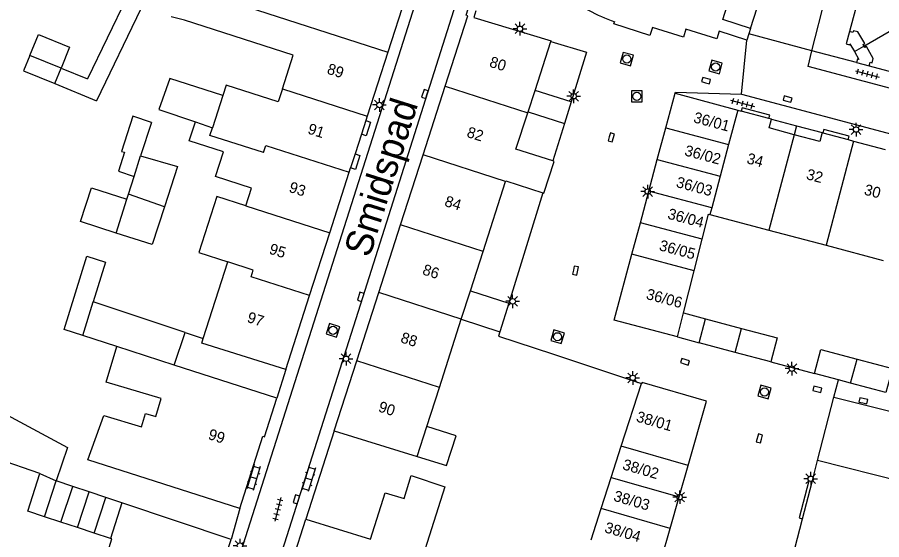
# Model space of a CAD drawing. Extents: x 132998 to 136004, y 396998 to 398512.
# Drawn here: x 133506.6 to 133585.9, y 397660.2 to 397708.1 of the extents above; entities that cross this region are included whole.
import ezdxf

# ---------------------------------------------------------------- set-up
doc = ezdxf.new("R2010")
doc.units = 0
for name, color, linetype in [('gg-afsc-erfafscheiding', 7, 'Continuous'), ('gg-afsc-hekwerk', 7, 'Continuous'), ('gg-afsc-muur', 7, 'Continuous'), ('gg-anno-huisnummerreeks BGT', 7, 'Continuous'), ('gg-anno-openbare ruimte label', 7, 'Continuous'), ('gg-bbg-bijgebouw', 7, 'Continuous'), ('gg-bbg-gedigitaliseerde bebouwing', 7, 'Continuous'), ('gg-bbg-gedigitaliseerde bijgebouw', 7, 'Continuous'), ('gg-bbg-hoofdgebouw', 7, 'Continuous'), ('gg-bbg-luifel en loopbrug', 7, 'Continuous'), ('gg-bbg-onder overbouw', 7, 'Continuous'), ('gg-bbg-pand overbouw', 7, 'Continuous'), ('gg-bbg-tussenscheiding', 7, 'Continuous'), ('gg-bbg-tussenscheiding niveau 01', 7, 'Continuous'), ('gg-knt-verharding', 7, 'Continuous'), ('gt-grn-vlakafsluiter', 7, 'Continuous'), ('gt-grn-weggrens', 7, 'Continuous'), ('gt-symb-klinker verharding', 7, 'Continuous'), ('gt-symb-kolk', 7, 'Continuous'), ('gt-symb-lichtmast', 7, 'Continuous'), ('gt-symb-rioolschacht', 7, 'Continuous'), ('gt-symb-tegel verharding', 7, 'Continuous')]:
    doc.layers.add(name, color=color, linetype=linetype)

# ---------------------------------------------------------------- blocks, each defined once
blk = doc.blocks.new('gt0-LMAST')
at = {"layer": 'gt-symb-lichtmast'}
for p, q in [((-0.182, 0.173), (-0.447, 0.438)), ((-0.005, 0.246), (-0.005, 0.621)), ((0.172, 0.173), (0.437, 0.438)), ((-0.255, -0.004), (-0.63, -0.004)), ((-0.182, -0.181), (-0.447, -0.446)), ((-0.005, -0.254), (-0.005, -0.629)), ((0.437, -0.446), (0.172, -0.181)), ((0.245, -0.004), (0.62, -0.004))]:
    blk.add_line(p, q, dxfattribs=at)
blk.add_circle((-0.005, -0.004), 0.25, dxfattribs=at)
blk = doc.blocks.new('gt0-TEG1')
at = {"layer": 'gt-symb-tegel verharding'}
for p, q in [((-1.125, 0), (1.125, 0)), ((-0.9, -0.25), (-0.9, 0.25)), ((-0.45, -0.25), (-0.45, 0.25)), ((0, -0.25), (0, 0.25)), ((0.45, -0.25), (0.45, 0.25)), ((0.9, -0.25), (0.9, 0.25))]:
    blk.add_line(p, q, dxfattribs=at)
blk = doc.blocks.new('gt0-KOLK')
at = {"layer": 'gt-symb-kolk'}
blk.add_lwpolyline([(0, 0), (0.375, 0), (0.375, 0.4), (-0.375, 0.4), (-0.375, 0), (0, 0)], dxfattribs=at)
blk = doc.blocks.new('gt0-RS')
at = {"layer": 'gt-symb-rioolschacht'}
blk.add_lwpolyline([(-0.5, -0.5), (0.5, -0.5), (0.5, 0.5), (-0.5, 0.5)], close=True, dxfattribs=at)
blk.add_circle((0, 0), 0.375, dxfattribs=at)
blk = doc.blocks.new('gt0-KL1')
at = {"layer": 'gt-symb-klinker verharding'}
for p, q in [((-1.15, 0.3), (1.15, 0.3)), ((-1, -0.3), (-1, 0.3)), ((-0.5, 0.3), (-0.5, 0.45)), ((0, -0.3), (0, 0.3)), ((0.5, 0.3), (0.5, 0.45)), ((1, -0.3), (1, 0.3)), ((-1.15, -0.3), (1.15, -0.3)), ((-0.5, -0.45), (-0.5, -0.3)), ((0.5, -0.45), (0.5, -0.3))]:
    blk.add_line(p, q, dxfattribs=at)

msp = doc.modelspace()

# ---------------------------------------------------------------- linework, layer by layer
at = {"layer": 'gg-afsc-erfafscheiding'}
for p, q in [((133516.764, 397710.046), (133513.081, 397702.408)), ((133517.964, 397708.825), (133513.907, 397700.411)), ((133555.565, 397705.854), (133558.829, 397704.877)), ((133558.829, 397704.877), (133557.414, 397700.307)), ((133510.657, 397703.404), (133513.081, 397702.408)), ((133510.075, 397701.986), (133513.907, 397700.411)), ((133556.801, 397698.328), (133555.737, 397694.893)), ((133554.829, 397691.96), (133551.703, 397681.864)), ((133550.892, 397679.246), (133550.767, 397678.841)), ((133575.72, 397676.472), (133579.723, 397675.406))]:
    msp.add_line(p, q, dxfattribs=at)
at = {"layer": 'gg-afsc-hekwerk'}
for p, q in [((133579.475, 397705.003), (133581.783, 397714.022)), ((133550.767, 397678.841), (133555.696, 397677.232))]:
    msp.add_line(p, q, dxfattribs=at)
at = {"layer": 'gg-afsc-muur'}
for p, q in [((133555.696, 397677.232), (133563.852, 397674.508)), ((133535.7, 397670.15), (133533.1, 397662.07))]:
    msp.add_line(p, q, dxfattribs=at)
at = {"layer": 'gg-bbg-bijgebouw'}
for p, q in [((133566.086, 397697.93), (133566.935, 397701.1)), ((133566.935, 397701.1), (133572.693, 397699.547)), ((133565.309, 397695.033), (133566.086, 397697.93)), ((133564.533, 397692.135), (133565.309, 397695.033)), ((133563.756, 397689.237), (133564.533, 397692.135)), ((133562.98, 397686.339), (133563.756, 397689.237)), ((133561.364, 397680.309), (133562.98, 397686.339)), ((133569.147, 397678.221), (133569.736, 397680.433)), ((133569.736, 397680.433), (133573.04, 397679.553)), ((133567.167, 397678.775), (133561.364, 397680.309)), ((133572.446, 397677.343), (133569.147, 397678.221)), ((133575.72, 397676.472), (133572.446, 397677.343)), ((133581.921, 397674.821), (133579.723, 397675.406)), ((133583.031, 397674.525), (133581.921, 397674.821)), ((133586.27, 397673.663), (133583.031, 397674.525)), ((133579.998, 397667.437), (133581.5, 397673.239)), ((133581.5, 397673.239), (133590.461, 397670.993)), ((133508.727, 397666.235), (133504.126, 397667.827)), ((133567.308, 397664.105), (133568.131, 397666.98)), ((133566.483, 397661.221), (133567.308, 397664.105)), ((133510.645, 397661.791), (133509.127, 397662.289)), ((133512.163, 397661.292), (133510.645, 397661.791)), ((133513.681, 397660.794), (133512.163, 397661.292)), ((133515.199, 397660.295), (133513.681, 397660.794)), ((133565.655, 397658.326), (133566.483, 397661.221))]:
    msp.add_line(p, q, dxfattribs=at)
for points in [[(133573.04, 397679.553), (133576.308, 397678.682), (133575.72, 397676.472)], [(133579.723, 397675.406), (133580.311, 397677.615), (133583.616, 397676.735)], [(133583.616, 397676.735), (133586.858, 397675.871), (133586.27, 397673.663)], [(133568.131, 397666.98), (133569.819, 397672.882), (133563.916, 397674.589), (133563.852, 397674.508)], [(133505.279, 397671.83), (133511.24, 397668.643), (133510.219, 397665.578)], [(133509.127, 397662.289), (133507.609, 397662.788), (133508.727, 397666.235)]]:
    msp.add_lwpolyline(points, dxfattribs=at)
at = {"layer": 'gg-bbg-gedigitaliseerde bebouwing'}
for p, q in [((133530.949, 397701.492), (133531.944, 397704.588)), ((133525.481, 397700.882), (133524.535, 397697.943)), ((133522.969, 397698.476), (133524.535, 397697.943)), ((133570.139, 397689.996), (133575.536, 397688.562)), ((133575.536, 397688.562), (133580.78, 397687.169)), ((133580.78, 397687.169), (133585.999, 397685.782)), ((133523.693, 397678.633), (133525.941, 397685.639)), ((133523.552, 397678.193), (133523.693, 397678.633)), ((133526.24, 397660.19), (133516.24, 397663.553))]:
    msp.add_line(p, q, dxfattribs=at)
for points in [[(133531.944, 397704.588), (133521.963, 397707.798), (133520.753, 397708.109)], [(133530.949, 397701.492), (133530.566, 397700.301), (133525.788, 397701.837), (133525.481, 397700.882)], [(133524.83, 397693.459), (133525.562, 397695.733), (133522.413, 397696.746), (133522.969, 397698.476)], [(133527.598, 397690.79), (133528.116, 397692.402), (133524.83, 397693.459)], [(133527.598, 397690.79), (133524.943, 397691.643), (133523.286, 397686.492), (133525.941, 397685.639)], [(133527.05, 397663.04), (133513.11, 397667.504), (133514.58, 397671.576), (133518.044, 397670.534), (133518.413, 397671.759), (133519.336, 397671.481), (133519.826, 397673.109), (133514.801, 397674.622), (133515.782, 397677.881)], [(133542.763, 397666.073), (133545.84, 397665.036), (133542.381, 397654.139), (133537.609, 397655.654), (133534.587, 397646.137), (133533.159, 397646.59)]]:
    msp.add_lwpolyline(points, dxfattribs=at)
at = {"layer": 'gg-bbg-gedigitaliseerde bijgebouw'}
for p, q in [((133510.657, 397703.404), (133507.805, 397704.576)), ((133518.937, 397698.424), (133517.949, 397695.363)), ((133516.843, 397691.858), (133517.35, 397693.466)), ((133516.698, 397691.395), (133516.843, 397691.858)), ((133515.725, 397688.282), (133516.698, 397691.395)), ((133568.691, 397684.812), (133569.426, 397687.721)), ((133567.721, 397680.97), (133568.691, 397684.812)), ((133512.662, 397678.891), (133513.613, 397681.968)), ((133522.028, 397679.183), (133513.613, 397681.968)), ((133567.167, 397678.775), (133567.721, 397680.97)), ((133515.782, 397677.881), (133512.662, 397678.891)), ((133521.035, 397676.181), (133522.028, 397679.183)), ((133562.005, 397668.745), (133563.852, 397674.508)), ((133561.092, 397665.896), (133562.005, 397668.745)), ((133511.733, 397665.069), (133510.219, 397665.578)), ((133560.176, 397663.038), (133561.092, 397665.896)), ((133513.248, 397664.559), (133511.733, 397665.069)), ((133514.762, 397664.05), (133513.248, 397664.559)), ((133516.24, 397663.553), (133514.762, 397664.05)), ((133559.257, 397660.171), (133560.176, 397663.038))]:
    msp.add_line(p, q, dxfattribs=at)
for points in [[(133507.805, 397704.576), (133508.595, 397706.499), (133511.447, 397705.327), (133510.657, 397703.404)], [(133518.937, 397698.424), (133517.242, 397699.007), (133516.198, 397695.775), (133516.476, 397695.695), (133515.926, 397693.955), (133517.35, 397693.466)], [(133517.949, 397695.363), (133521.33, 397694.396), (133520.126, 397690.684)], [(133520.126, 397690.684), (133519.005, 397687.227), (133515.725, 397688.282)], [(133569.426, 397687.721), (133570.009, 397690.031), (133570.139, 397689.996)]]:
    msp.add_lwpolyline(points, dxfattribs=at)
at = {"layer": 'gg-bbg-hoofdgebouw'}
for p, q in [((133542.25, 397709.97), (133540.612, 397704.877)), ((133573.701, 397706.541), (133573.525, 397705.981)), ((133573.861, 397707.05), (133573.701, 397706.541)), ((133554.106, 397701.364), (133555.565, 397705.854)), ((133555.565, 397705.854), (133555.579, 397705.898)), ((133540.612, 397704.877), (133538.719, 397698.993)), ((133543.846, 397695.445), (133545.876, 397701.749)), ((133553.467, 397699.396), (133554.106, 397701.364)), ((133553.44, 397699.314), (133553.467, 397699.396)), ((133572.693, 397699.547), (133573.006, 397699.463)), ((133575.536, 397698.789), (133573.006, 397699.463)), ((133538.719, 397698.993), (133538.591, 397698.596)), ((133575.765, 397698.728), (133575.536, 397698.789)), ((133538.187, 397697.339), (133537.609, 397695.54)), ((133580.41, 397697.493), (133580.485, 397697.473)), ((133580.485, 397697.473), (133582.808, 397696.854)), ((133582.808, 397696.854), (133583.309, 397696.721)), ((133583.309, 397696.721), (133586.193, 397695.954)), ((133541.782, 397689.036), (133543.846, 397695.445)), ((133535.285, 397688.317), (133537.069, 397693.862)), ((133537.069, 397693.862), (133537.198, 397694.264)), ((133549.336, 397686.603), (133551.396, 397693.014)), ((133533.432, 397682.554), (133535.285, 397688.317)), ((133539.781, 397682.824), (133541.782, 397689.036)), ((133548.178, 397683), (133549.336, 397686.603)), ((133537.771, 397676.581), (133539.781, 397682.824)), ((133547.339, 397680.39), (133548.178, 397683)), ((133531.25, 397675.77), (133533.432, 397682.554)), ((133545.333, 397674.146), (133547.339, 397680.39)), ((133531.25, 397675.77), (133523.552, 397678.193)), ((133535.7, 397670.15), (133537.771, 397676.581)), ((133530.44, 397673.14), (133521.035, 397676.181)), ((133544.176, 397670.544), (133545.333, 397674.146)), ((133535.7, 397670.15), (133543.298, 397667.813)), ((133543.298, 397667.813), (133544.176, 397670.544)), ((133579.495, 397665.495), (133579.998, 397667.437)), ((133578.615, 397662.097), (133579.495, 397665.495)), ((133524.575, 397635.3), (133533.1, 397662.07)), ((133577.911, 397659.376), (133578.615, 397662.097)), ((133518.902, 397637.107), (133526.24, 397660.19))]:
    msp.add_line(p, q, dxfattribs=at)
for points in [[(133573.861, 397707.05), (133571.329, 397707.847), (133576.579, 397724.467)], [(133581.783, 397714.022), (133584.656, 397713.274), (133582.921, 397706.757)], [(133545.876, 397701.749), (133547.95, 397708.19), (133547.79, 397708.25), (133547.98, 397708.85)], [(133548.681, 397708.641), (133548.505, 397708.056), (133555.579, 397705.898)], [(133573.525, 397705.981), (133570.987, 397706.795), (133570.762, 397706.079), (133567.933, 397706.971), (133567.707, 397706.253), (133564.88, 397707.136), (133564.639, 397706.398), (133561.339, 397707.455), (133561.403, 397707.655)], [(133584.736, 397703.602), (133592.402, 397701.56), (133592.409, 397701.588)], [(133555.737, 397694.893), (133552.358, 397695.985), (133553.44, 397699.314)], [(133554.829, 397691.96), (133554.916, 397691.931), (133555.86, 397694.853), (133555.737, 397694.893)], [(133551.396, 397693.014), (133551.417, 397693.08), (133554.829, 397691.96)], [(133527.05, 397663.04), (133529.16, 397669.67), (133529.31, 397669.62), (133530.44, 397673.14)], [(133533.1, 397662.07), (133539.008, 397660.229), (133540.374, 397664.492), (133542.112, 397663.957), (133542.763, 397666.073)], [(133512.536, 397651.956), (133512.741, 397651.889), (133515.303, 397660.261), (133515.199, 397660.295)]]:
    msp.add_lwpolyline(points, dxfattribs=at)
msp.add_arc((133566.492, 397722.368), 15.568, 231.6259, 250.92183, dxfattribs=at)
at = {"layer": 'gg-bbg-luifel en loopbrug'}
for p, q in [((133573.861, 397707.05), (133579.139, 397723.654)), ((133510.075, 397701.986), (133510.657, 397703.404)), ((133557.414, 397700.307), (133554.106, 397701.364)), ((133557.414, 397700.307), (133556.801, 397698.328)), ((133553.467, 397699.396), (133556.801, 397698.328)), ((133548.178, 397683), (133551.703, 397681.864)), ((133551.703, 397681.864), (133550.892, 397679.246)), ((133547.339, 397680.39), (133550.892, 397679.246)), ((133567.721, 397680.97), (133569.736, 397680.433)), ((133522.028, 397679.183), (133523.693, 397678.633)), ((133567.167, 397678.775), (133569.147, 397678.221)), ((133531.25, 397675.77), (133530.44, 397673.14))]:
    msp.add_line(p, q, dxfattribs=at)
for points in [[(133507.805, 397704.576), (133507.223, 397703.158), (133510.075, 397701.986)], [(133525.481, 397700.882), (133520.62, 397702.446), (133519.62, 397699.617), (133522.969, 397698.476)], [(133515.725, 397688.282), (133512.445, 397689.337), (133513.444, 397692.442), (133516.698, 397691.395)], [(133512.662, 397678.891), (133510.948, 397679.446), (133513.024, 397686.165), (133514.739, 397685.61), (133513.613, 397681.968)], [(133543.298, 397667.813), (133545.998, 397666.982), (133546.876, 397669.714), (133544.176, 397670.544)]]:
    msp.add_lwpolyline(points, dxfattribs=at)
at = {"layer": 'gg-bbg-onder overbouw'}
for p, q in [((133538.591, 397698.596), (133538.187, 397697.339)), ((133537.609, 397695.54), (133537.198, 397694.264))]:
    msp.add_line(p, q, dxfattribs=at)
for points in [[(133584.249, 397705.429), (133584.18, 397705.558), (133584.328, 397705.651), (133583.689, 397706.741), (133583.286, 397706.832), (133583.246, 397706.669), (133582.921, 397706.757)], [(133584.736, 397703.602), (133584.828, 397703.937), (133584.993, 397703.89), (133585.096, 397704.299), (133584.472, 397705.374), (133584.328, 397705.279), (133584.249, 397705.429)], [(133577.866, 397697.303), (133575.55, 397697.921), (133575.765, 397698.728)], [(133580.41, 397697.493), (133580.194, 397696.681), (133577.866, 397697.303)]]:
    msp.add_lwpolyline(points, dxfattribs=at)
at = {"layer": 'gg-bbg-pand overbouw'}
for p, q in [((133583.584, 397703.907), (133584.736, 397703.602)), ((133575.765, 397698.728), (133578.082, 397698.112)), ((133578.082, 397698.112), (133580.41, 397697.493))]:
    msp.add_line(p, q, dxfattribs=at)
for points in [[(133582.921, 397706.757), (133582.617, 397705.631), (133582.941, 397705.548), (133582.971, 397705.643), (133583.38, 397704.927)], [(133583.38, 397704.927), (133583.798, 397704.194), (133583.664, 397704.221), (133583.584, 397703.907)], [(133538.591, 397698.596), (133539.031, 397698.454), (133538.627, 397697.198), (133538.187, 397697.339)], [(133537.609, 397695.54), (133538.048, 397695.399), (133537.638, 397694.123), (133537.198, 397694.264)]]:
    msp.add_lwpolyline(points, dxfattribs=at)
at = {"layer": 'gg-bbg-tussenscheiding'}
for p, q in [((133584.249, 397705.429), (133595.221, 397711.773)), ((133526.773, 397709.328), (133540.612, 397704.877)), ((133545.876, 397701.749), (133553.44, 397699.314)), ((133530.949, 397701.492), (133538.719, 397698.993)), ((133572.693, 397699.547), (133571.848, 397696.389)), ((133566.086, 397697.93), (133571.848, 397696.389)), ((133577.866, 397697.303), (133575.536, 397688.562)), ((133571.848, 397696.389), (133571.073, 397693.491)), ((133583.309, 397696.721), (133580.78, 397687.169)), ((133551.396, 397693.014), (133543.846, 397695.445)), ((133517.35, 397693.466), (133517.949, 397695.363)), ((133565.309, 397695.033), (133571.073, 397693.491)), ((133571.073, 397693.491), (133570.298, 397690.593)), ((133520.126, 397690.684), (133516.843, 397691.858)), ((133570.298, 397690.593), (133564.533, 397692.135)), ((133527.598, 397690.79), (133535.285, 397688.317)), ((133570.298, 397690.593), (133570.139, 397689.996)), ((133569.426, 397687.721), (133563.756, 397689.237)), ((133549.336, 397686.603), (133541.782, 397689.036)), ((133568.691, 397684.812), (133562.98, 397686.339)), ((133547.339, 397680.39), (133539.781, 397682.824)), ((133572.446, 397677.343), (133573.04, 397679.553)), ((133521.035, 397676.181), (133515.782, 397677.881)), ((133545.333, 397674.146), (133537.771, 397676.581)), ((133583.031, 397674.525), (133583.616, 397676.735)), ((133568.131, 397666.98), (133562.005, 397668.745)), ((133588.966, 397665.16), (133579.998, 397667.437)), ((133508.727, 397666.235), (133510.219, 397665.578)), ((133509.127, 397662.289), (133510.219, 397665.578)), ((133561.092, 397665.896), (133567.308, 397664.105)), ((133510.645, 397661.791), (133511.733, 397665.069)), ((133512.163, 397661.292), (133513.248, 397664.559)), ((133513.681, 397660.794), (133514.762, 397664.05)), ((133516.24, 397663.553), (133515.199, 397660.295)), ((133566.483, 397661.221), (133560.176, 397663.038))]:
    msp.add_line(p, q, dxfattribs=at)
for points in [[(133529.228, 397695.662), (133524.31, 397697.242), (133524.535, 397697.943)], [(133529.228, 397695.662), (133529.432, 397696.318), (133537.069, 397693.862)], [(133533.432, 397682.554), (133528.07, 397684.279), (133528.267, 397684.892), (133525.941, 397685.639)]]:
    msp.add_lwpolyline(points, dxfattribs=at)
at = {"layer": 'gg-bbg-tussenscheiding niveau 01'}
for p, q in [((133583.38, 397704.927), (133584.249, 397705.429)), ((133578.082, 397698.112), (133577.866, 397697.303))]:
    msp.add_line(p, q, dxfattribs=at)
at = {"layer": 'gg-knt-verharding'}
for p, q in [((133565.5, 397779.742), (133520.598, 397638.541)), ((133579.475, 397705.003), (133573.701, 397706.541)), ((133583.584, 397703.907), (133579.475, 397705.003)), ((133566.935, 397701.1), (133566.964, 397701.207)), ((133566.964, 397701.207), (133573.036, 397701.017)), ((133573.036, 397701.017), (133630.659, 397685.707)), ((133527.05, 397663.04), (133526.24, 397660.19))]:
    msp.add_line(p, q, dxfattribs=at)
for points in [[(133524.006, 397637.43), (133526.533, 397645.278), (133538.315, 397682.385), (133556.577, 397740.031), (133562.843, 397759.532), (133568.932, 397778.669)], [(133631.681, 397689.561), (133579.126, 397703.561), (133579.475, 397705.003)], [(133575.536, 397698.789), (133575.619, 397699.101), (133573.089, 397699.77), (133573.006, 397699.463)], [(133582.808, 397696.854), (133582.889, 397697.159), (133580.567, 397697.782), (133580.485, 397697.473)], [(133579.495, 397665.495), (133579.192, 397665.573), (133578.307, 397662.177), (133578.615, 397662.097)]]:
    msp.add_lwpolyline(points, dxfattribs=at)
at = {"layer": 'gt-grn-vlakafsluiter'}
msp.add_line((133581.5, 397673.239), (133581.921, 397674.821), dxfattribs=at)
at = {"layer": 'gt-grn-weggrens'}
msp.add_line((133573.036, 397701.017), (133573.525, 397705.981), dxfattribs=at)

# ---------------------------------------------------------------- block references
at = {"layer": 'gt-symb-klinker verharding'}
for p, rotation in [((133528.311, 397665.871), -106.44128049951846), ((133533.354, 397665.772), -107.4565581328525)]:
    msp.add_blockref('gt0-KL1', p, dxfattribs=dict(at, rotation=rotation))
at = {"layer": 'gt-symb-kolk'}
for p, rotation in [((133569.731, 397702.067), -15.189787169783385), ((133544.196, 397700.967), 72.36228444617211), ((133577.196, 397700.373), -15.189787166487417), ((133560.908, 397697.107), -106.67729393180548), ((133557.624, 397684.885), -100.95043426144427), ((133538.315, 397682.385), 72.36228444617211), ((133567.786, 397676.297), -17.58309712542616), ((133579.931, 397673.771), -13.174926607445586), ((133584.158, 397672.713), -12.062746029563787), ((133574.866, 397669.408), 74.93576605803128), ((133532.415, 397663.818), 72.36228444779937)]:
    msp.add_blockref('gt0-KOLK', p, dxfattribs=dict(at, rotation=rotation))
at = {"layer": 'gt-symb-lichtmast'}
for p in [(133552.718, 397707.017), (133557.65, 397700.836), (133539.851, 397700.031), (133583.538, 397697.778), (133564.443, 397692.093), (133552.055, 397682.038), (133536.795, 397676.771), (133577.65, 397675.865), (133563.068, 397675.019), (133579.382, 397665.77), (133567.372, 397664.084), (133527.07, 397659.637)]:
    msp.add_blockref('gt0-LMAST', p, dxfattribs=at)
at = {"layer": 'gt-symb-rioolschacht'}
for p, rotation in [((133562.518, 397704.237), -15.245070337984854), ((133570.655, 397703.507), -14.828108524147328), ((133535.589, 397679.367), 71.87318748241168), ((133556.169, 397678.782), -16.913217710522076), ((133575.133, 397673.725), 164.21205294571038)]:
    msp.add_blockref('gt0-RS', p, dxfattribs=dict(at, rotation=rotation))
msp.add_blockref('gt0-RS', (133563.438, 397700.814), dxfattribs=at)
at = {"layer": 'gt-symb-tegel verharding'}
for p, rotation in [((133584.569, 397702.876), -15.134475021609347), ((133573.12, 397700.175), -14.953564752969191), ((133530.529, 397662.968), -104.48103437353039)]:
    msp.add_blockref('gt0-TEG1', p, dxfattribs=dict(at, rotation=rotation))

# ---------------------------------------------------------------- texts
at = {"layer": 'gg-anno-huisnummerreeks BGT'}
for s, rotation, p in [('80', 342.1, (133549.845, 397703.558)), ('89', 342.2, (133534.964, 397702.921)), ('36/01', 345, (133568.557, 397698.449)), ('91', 342.2, (133533.197, 397697.426)), ('82', 342.1, (133547.772, 397697.12)), ('36/02', 345, (133567.743, 397695.414)), ('34', 345.1, (133573.436, 397694.691)), ('32', 345.1, (133578.899, 397693.239)), ('36/03', 345, (133566.968, 397692.518)), ('93', 342.2, (133531.476, 397692.076)), ('30', 345.1, (133584.194, 397691.829)), ('84', 342.1, (133545.735, 397690.794)), ('36/04', 345, (133566.19, 397689.619)), ('36/05', 345, (133565.415, 397686.722)), ('95', 342.2, (133529.658, 397686.422)), ('86', 342.1, (133543.713, 397684.518)), ('36/06', 345, (133564.219, 397682.258)), ('97', 342.2, (133527.64, 397680.149)), ('88', 342.2, (133541.707, 397678.29)), ('90', 342.1, (133539.668, 397671.954)), ('38/01', 344, (133563.312, 397671.032)), ('99', 342.4, (133524.069, 397669.424)), ('38/02', 344, (133562.056, 397666.644)), ('38/03', 344, (133561.232, 397663.764)), ('38/04', 344, (133560.406, 397660.874))]:
    msp.add_text(s, height=1, rotation=rotation, dxfattribs=at).set_placement(p)
at = {"layer": 'gg-anno-openbare ruimte label'}
msp.add_text('Smidspad', height=2.5, rotation=72.5, dxfattribs=at).set_placement((133538.937, 397685.947))

doc.saveas('drawing.dxf')
